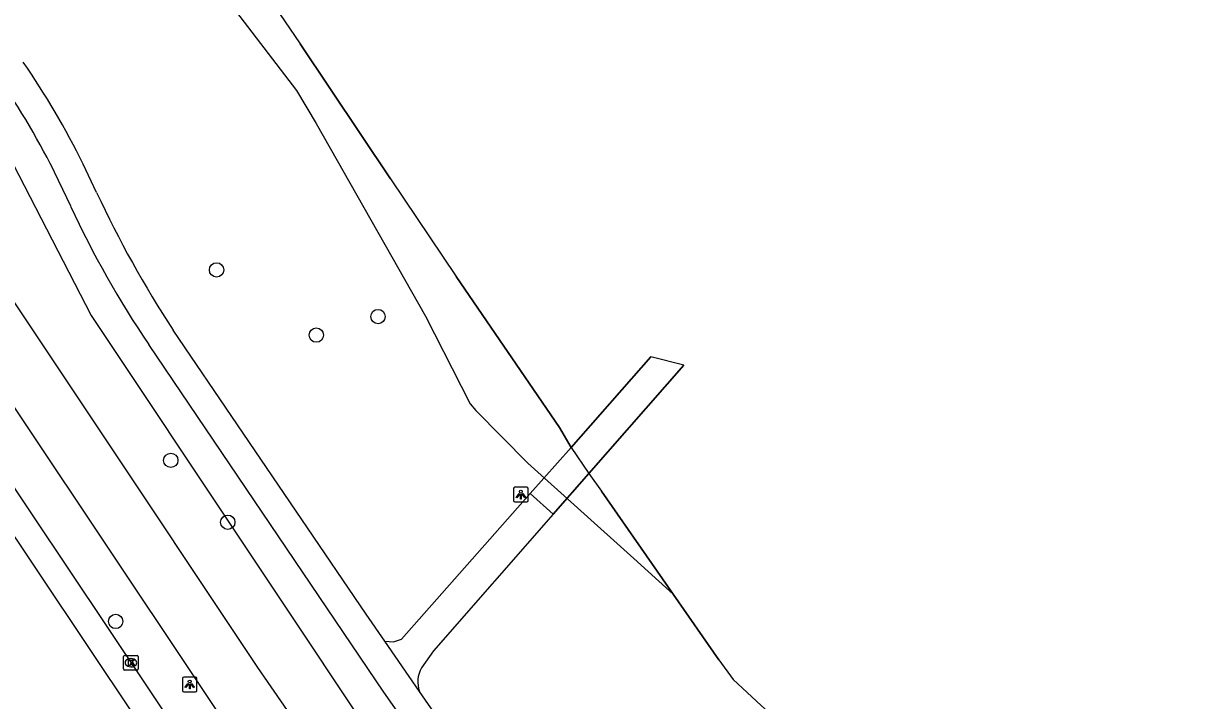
# Model space of a CAD drawing. Extents: x 157767 to 159171, y 387842 to 389425.
# Drawn here: x 158665.6 to 158744.9, y 388713.4 to 388759.6 of the extents above; entities that cross this region are included whole.
import ezdxf

# ---------------------------------------------------------------- set-up
doc = ezdxf.new("R2010")
doc.units = 0
for name, color, linetype in [('IMGEO_Berm_groen', 7, 'Continuous'), ('IMGEO_Boom', 7, 'Continuous'), ('IMGEO_Dek', 7, 'Continuous'), ('IMGEO_Fietspad_gesloten', 7, 'Continuous'), ('IMGEO_Groenvoorziening', 7, 'Continuous'), ('IMGEO_Hek', 7, 'Continuous'), ('IMGEO_Kolk', 7, 'Continuous'), ('IMGEO_Lichtpunt', 7, 'Continuous'), ('IMGEO_Meer_plas_ven_vijver', 7, 'Continuous'), ('IMGEO_Voetpad_halfverhard', 7, 'Continuous'), ('IMGEO_Voetpad_open', 7, 'Continuous'), ('IMGEO_Walbescherming', 7, 'Continuous')]:
    doc.layers.add(name, color=color, linetype=linetype)

msp = doc.modelspace()

# ---------------------------------------------------------------- linework, layer by layer
at = {"layer": 'IMGEO_Berm_groen'}
msp.add_lwpolyline([(158661.464, 388755.541), (158664, 388751.776), (158664.908, 388750), (158670.236, 388739.677), (158691.341, 388707.978), (158688.326, 388705.887)], dxfattribs=at)
at = {"layer": 'IMGEO_Boom'}
for centre in [(158678.79, 388742.788), (158689.816, 388739.603), (158685.601, 388738.339), (158675.666, 388729.785), (158679.554, 388725.564), (158671.901, 388718.791)]:
    msp.add_circle(centre, 0.489, dxfattribs=at)
at = {"layer": 'IMGEO_Dek'}
msp.add_lwpolyline([(158710.703, 388736.277), (158708.434, 388736.85), (158708.434, 388736.85), (158703.005, 388730.674), (158700.211, 388727.513), (158701.781, 388726.116), (158704.214, 388728.886)], close=True, dxfattribs=at)
at = {"layer": 'IMGEO_Fietspad_gesloten'}
for points in [[(158656.981, 388752.523), (158658.664, 388750), (158681.585, 388715.637), (158688.326, 388705.887)], [(158683.07, 388706.347), (158653.879, 388750), (158653.262, 388750.924)]]:
    msp.add_lwpolyline(points, dxfattribs=at)
at = {"layer": 'IMGEO_Groenvoorziening'}
msp.add_lwpolyline([(158637.796, 388818.254), (158638.906, 388816.574), (158641.682, 388813.258), (158645.886, 388810.531), (158649.17, 388806.623), (158650.45, 388802.596), (158661.614, 388786.288), (158665.845, 388779.66), (158672.345, 388770.595), (158684.247, 388755.031), (158685.595, 388752.791), (158693.045, 388739.635), (158696.11, 388733.64), (158696.486, 388733.197), (158700.051, 388729.596), (158707.283, 388723.082), (158709.961, 388720.662)], dxfattribs=at)
at = {"layer": 'IMGEO_Hek'}
for points in [[(158703.005, 388730.674), (158708.434, 388736.85)], [(158708.434, 388736.85), (158708.434, 388736.85)], [(158710.703, 388736.277), (158704.214, 388728.886)], [(158700.211, 388727.513), (158703.005, 388730.674)], [(158704.214, 388728.886), (158701.781, 388726.116)]]:
    msp.add_lwpolyline(points, dxfattribs=at)
at = {"layer": 'IMGEO_Kolk'}
for p, q in [((158672.445, 388715.546), (158672.445, 388716.398)), ((158672.52, 388716.472), (158673.372, 388716.472)), ((158672.956, 388715.692), (158672.931, 388715.692)), ((158672.933, 388716.252), (158672.958, 388716.252)), ((158673.446, 388716.398), (158673.446, 388715.546)), ((158673.372, 388715.472), (158672.52, 388715.472))]:
    msp.add_line(p, q, dxfattribs=at)
for points in [[(158672.445, 388715.546), (158672.445, 388716.398)], [(158672.52, 388716.472), (158673.372, 388716.472)], [(158672.766, 388716.172), (158672.889, 388716.172), (158672.889, 388716.021), (158673.019, 388716.172), (158673.183, 388716.172), (158673.037, 388716.021), (158673.19, 388715.772), (158673.038, 388715.772), (158672.953, 388715.936), (158672.889, 388715.869), (158672.889, 388715.772), (158672.766, 388715.772), (158672.766, 388716.172)], [(158673.446, 388716.398), (158673.446, 388715.546)], [(158673.372, 388715.472), (158672.52, 388715.472)]]:
    msp.add_lwpolyline(points, dxfattribs=at)
for centre, start, end in [((158672.522, 388716.396), 91.55205, 178.44795), ((158672.522, 388716.396), 91.55205, 178.44795), ((158673.37, 388716.396), 1.55205, 88.44795), ((158673.37, 388716.396), 1.55205, 88.44795), ((158672.522, 388715.548), 181.55205, 268.44795), ((158672.522, 388715.548), 181.55205, 268.44795), ((158673.37, 388715.548), 271.55205, 358.44795), ((158673.37, 388715.548), 271.55205, 358.44795)]:
    msp.add_arc(centre, 0.0765, start, end, dxfattribs=at)
for centre, major_axis, ratio, start_param, end_param in [((158672.932, 388715.972), (-0.387, 0.002), 0.722429, 4.712389, 7.853982), ((158672.957, 388715.972), (-0.39, 0.002), 0.717154, 1.570796, 4.712389)]:
    msp.add_ellipse(centre, major_axis=major_axis, ratio=ratio, start_param=start_param, end_param=end_param, dxfattribs=at)
at = {"layer": 'IMGEO_Lichtpunt'}
for p, q in [((158699.067, 388727.853), (158699.067, 388727.046)), ((158699.067, 388727.853), (158699.067, 388727.046)), ((158699.969, 388727.948), (158699.161, 388727.948)), ((158699.969, 388727.948), (158699.161, 388727.948)), ((158700.063, 388727.046), (158700.063, 388727.853)), ((158700.063, 388727.046), (158700.063, 388727.853)), ((158699.161, 388726.952), (158699.969, 388726.952)), ((158699.161, 388726.952), (158699.969, 388726.952)), ((158677.357, 388714.985), (158676.549, 388714.985)), ((158677.357, 388714.985), (158676.549, 388714.985)), ((158676.455, 388714.89), (158676.455, 388714.083)), ((158676.455, 388714.89), (158676.455, 388714.083)), ((158677.451, 388714.083), (158677.451, 388714.89)), ((158677.451, 388714.083), (158677.451, 388714.89)), ((158676.549, 388713.989), (158677.357, 388713.989)), ((158676.549, 388713.989), (158677.357, 388713.989))]:
    msp.add_line(p, q, dxfattribs=at)
for points in [[(158699.441, 388727.517), (158699.48, 388727.489), (158699.292, 388727.227), (158699.254, 388727.254), (158699.441, 388727.517)], [(158699.543, 388727.469), (158699.59, 388727.469), (158699.59, 388727.147), (158699.543, 388727.147), (158699.543, 388727.469)], [(158699.653, 388727.489), (158699.691, 388727.516), (158699.878, 388727.254), (158699.839, 388727.226), (158699.653, 388727.489)], [(158676.829, 388714.554), (158676.868, 388714.526), (158676.68, 388714.264), (158676.642, 388714.291), (158676.829, 388714.554)], [(158676.931, 388714.506), (158676.978, 388714.506), (158676.978, 388714.184), (158676.931, 388714.184), (158676.931, 388714.506)], [(158677.041, 388714.526), (158677.079, 388714.553), (158677.266, 388714.291), (158677.227, 388714.263), (158677.041, 388714.526)]]:
    msp.add_lwpolyline(points, dxfattribs=at)
for centre in [(158699.566, 388727.651), (158676.954, 388714.688)]:
    msp.add_circle(centre, 0.0994, dxfattribs=at)
for centre, start, end in [((158699.161, 388727.853), 90, 180), ((158699.161, 388727.853), 90, 180), ((158699.969, 388727.853), 0, 90), ((158699.969, 388727.853), 0, 90), ((158699.161, 388727.046), 180, 270), ((158699.161, 388727.046), 180, 270), ((158699.969, 388727.046), 270, 0), ((158699.969, 388727.046), 270, 360), ((158676.549, 388714.89), 90, 180), ((158676.549, 388714.89), 90, 180), ((158677.357, 388714.89), 0, 90), ((158677.357, 388714.89), 0, 90), ((158676.549, 388714.083), 180, 270), ((158676.549, 388714.083), 180, 270), ((158677.357, 388714.083), 270, 0), ((158677.357, 388714.083), 270, 360)]:
    msp.add_arc(centre, 0.0946, start, end, dxfattribs=at)
at = {"layer": 'IMGEO_Meer_plas_ven_vijver'}
for points in [[(158648.195, 388819.578), (158647.168, 388817.984), (158646.971, 388817.413), (158646.826, 388816.826), (158646.734, 388816.229), (158646.695, 388815.626), (158646.711, 388815.022), (158646.759, 388814.6), (158646.78, 388814.421), (158646.903, 388813.83), (158647.078, 388813.251), (158647.304, 388812.691), (158647.579, 388812.153), (158647.758, 388811.857), (158666.849, 388784.113), (158684.505, 388758.234), (158690.67, 388749.01), (158695.139, 388742.33), (158702.213, 388732.027), (158703.005, 388730.674), (158704.214, 388728.886), (158705.076, 388727.684), (158709.961, 388720.662)], [(158709.961, 388720.662), (158713.093, 388716.161), (158714.064, 388714.83), (158715.984, 388713.05), (158717.881, 388711.34), (158719.848, 388710.052), (158722.073, 388708.905), (158723.947, 388707.874), (158726.359, 388706.867), (158728.466, 388706.024), (158730.691, 388705.345), (158732.705, 388704.923), (158734.157, 388704.783), (158736.196, 388704.724), (158752.303, 388706.026), (158776.97, 388707.943), (158791.014, 388708.959)]]:
    msp.add_lwpolyline(points, dxfattribs=at)
at = {"layer": 'IMGEO_Voetpad_halfverhard'}
for points in [[(158668.828, 388747.141), (158667.448, 388750.02)], [(158670.602, 388748.081), (158669.688, 388750.011)], [(158690.273, 388717.45), (158689.011, 388719.282), (158675.828, 388738.682)], [(158696.835, 388704.949), (158694.716, 388707.553), (158690.214, 388713.955), (158674.154, 388737.703)], [(158695.517, 388709.855), (158693.822, 388712.304), (158692.653, 388714)]]:
    msp.add_lwpolyline(points, dxfattribs=at)
for centre, radius, start, end in [((158617.612, 388724.085), 58.172, 26.46614, 34.43837), ((158616.9, 388723.842), 56.924, 27.37895, 35.36646), ((158737.639, 388779.202), 73.909, 204.90264, 213.24693), ((158729.075, 388774.917), 66.342, 204.75175, 214.12158)]:
    msp.add_arc(centre, radius, start, end, dxfattribs=at)
at = {"layer": 'IMGEO_Voetpad_open'}
for points in [[(158653.262, 388750.924), (158651.956, 388750), (158650.751, 388749.148), (158686.739, 388695.36)], [(158650.628, 388746.02), (158685.994, 388693.142)], [(158690.273, 388717.45), (158690.863, 388717.392), (158691.426, 388717.575), (158700.211, 388727.513), (158701.781, 388726.116), (158693.593, 388716.792), (158692.79, 388715.628)], [(158692.653, 388714), (158690.273, 388717.45)]]:
    msp.add_lwpolyline(points, dxfattribs=at)
msp.add_arc((158694.394, 388714.673), 1.867, 149.24432, 201.1352, dxfattribs=at)
at = {"layer": 'IMGEO_Walbescherming'}
for points in [[(158690.67, 388749.01), (158684.505, 388758.234)], [(158703.005, 388730.674), (158702.213, 388732.027), (158695.139, 388742.33)], [(158713.093, 388716.161), (158709.961, 388720.662), (158705.076, 388727.684)]]:
    msp.add_lwpolyline(points, dxfattribs=at)

doc.saveas('drawing.dxf')
